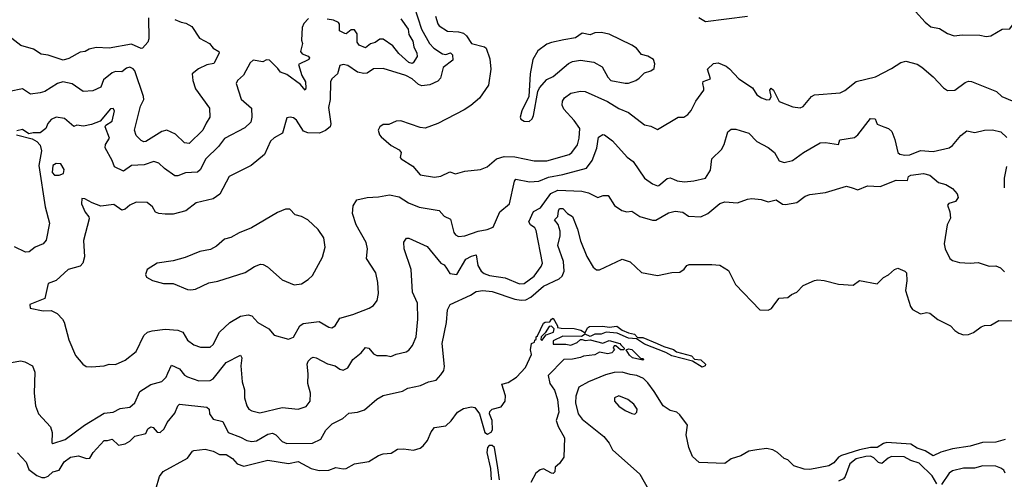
# Model space of a CAD drawing. Extents: x 1552033 to 1694788, y 811965 to 917215.
# Tile 393 of 632: x 1644378 to 1650519, y 834137 to 837003. Entities that reach past the tile are written whole.
import ezdxf

# ---------------------------------------------------------------- set-up
doc = ezdxf.new("R2010")
doc.units = 0

msp = doc.modelspace()

# ---------------------------------------------------------------- linework, layer by layer
at = {"layer": '0CON20XD'}
for points in [[(1650405, 836898), (1650435, 836902.5), (1650505, 836943.8), (1650553.6, 836946.4), (1650587, 836993), (1650625.5, 837135)], [(1646838.1, 837085), (1646883.5, 836945), (1646933.4, 836855), (1646961.8, 836825), (1647015, 836791.3), (1647035, 836786.1), (1647065, 836795.9), (1647078.2, 836785), (1647078.3, 836751.7), (1647018.6, 836705), (1647001.7, 836638.3), (1646985, 836619.2), (1646935, 836598.1), (1646885, 836590.6), (1646865, 836599.4), (1646825, 836635.5), (1646787.1, 836655), (1646645, 836698.6), (1646585, 836697.8), (1646545, 836670), (1646525, 836667.7), (1646485, 836676.8), (1646425, 836718), (1646395, 836723.8), (1646375, 836718.8), (1646360.8, 836665), (1646325, 836634.4), (1646315.4, 836615), (1646314, 836505), (1646303.8, 836455), (1646318.1, 836355), (1646314, 836335), (1646285, 836312.9), (1646247.5, 836295), (1646175, 836296.9), (1646148.6, 836308.6), (1646105, 836376), (1646085, 836390.8), (1646065, 836396.2), (1646045, 836392.5), (1646016.2, 836295), (1645965, 836266.7), (1645942.9, 836245), (1645905, 836163.8), (1645821.4, 836095), (1645685, 836026.5), (1645625.4, 835914.6), (1645585, 835886), (1645478.3, 835861.7), (1645415, 835811.1), (1645335, 835790), (1645285, 835790), (1645245, 835794), (1645225, 835804), (1645207, 835837), (1645173, 835863), (1645104, 835866), (1645065, 835846.9), (1645035, 835821.4), (1645015, 835816.7), (1644965, 835850.6), (1644885, 835841.4), (1644830.5, 835860.5), (1644785, 835886.7), (1644765, 835887.5), (1644762.5, 835855), (1644786.7, 835803.3), (1644808.8, 835775), (1644812, 835762), (1644775.8, 835625.8), (1644782.5, 835525), (1644772.5, 835485), (1644755, 835465.8), (1644681.2, 835445), (1644605, 835376.2), (1644555, 835357.5), (1644535, 835265.5), (1644441.7, 835228.3), (1644442.5, 835205), (1644525, 835188.9), (1644575, 835189.4), (1644612.1, 835172.1), (1644645, 835136.2), (1644655, 835116.7), (1644685, 835007.5), (1644725, 834910), (1644772.5, 834855), (1644791.7, 834841.7), (1644825, 834838), (1644905, 834845.6), (1644935, 834854.3), (1644975, 834854.2), (1645035, 834879.4), (1645103.3, 834935), (1645151.4, 835035), (1645175, 835055.7), (1645205, 835064.2), (1645285, 835074.3), (1645365, 835067.1), (1645396.2, 835055), (1645425, 835004.2), (1645465, 834975.7), (1645505, 834960.5), (1645565, 834961.8), (1645585, 834978.6), (1645625, 835055.7), (1645689.2, 835115), (1645755, 835154.6), (1645803.6, 835163.6), (1645826.3, 835156.3), (1645864, 835115), (1645932.5, 835075), (1645965, 835036), (1646055, 835011.1), (1646085.9, 835024.1), (1646125.9, 835094.1), (1646145, 835109.6), (1646245, 835122.1), (1646305, 835086.9), (1646325, 835082.5), (1646345, 835094), (1646375, 835141.4), (1646455.9, 835164.1), (1646556.7, 835205), (1646585, 835221.2), (1646608.1, 835251.9), (1646615.7, 835295), (1646611.5, 835365), (1646599.4, 835425), (1646540, 835515), (1646546.9, 835575), (1646538.9, 835615), (1646477.3, 835725), (1646454, 835794), (1646458.3, 835841.7), (1646480.3, 835879.7), (1646545, 835895.6), (1646615, 835898.2), (1646685, 835910.8), (1646745, 835899.2), (1646802.4, 835862.4), (1646870, 835835), (1646995, 835813.5), (1647025, 835778.6), (1647065, 835758.8), (1647085, 835676.2), (1647095, 835661.4), (1647115, 835652.5), (1647154.6, 835655.4), (1647237.5, 835685), (1647294.2, 835694.2), (1647330.3, 835709.7), (1647372, 835805), (1647432.9, 835855), (1647463.7, 835996.3), (1647471.3, 836008.7), (1647556.9, 835993.1), (1647615, 835996.1), (1647675, 836021.6), (1647765, 836037.1), (1647912.6, 836077.4), (1647948.9, 836125), (1647977.6, 836202.4), (1647988.7, 836271.3), (1648015, 836287.5), (1648025.7, 836285.7), (1648075, 836248.8), (1648166.9, 836146.9), (1648205, 836120), (1648275, 836016.2), (1648325, 835979.2), (1648355, 835968.1), (1648365, 835970), (1648415, 836012.2), (1648435, 836017.3), (1648455, 836010), (1648479.4, 835999.4), (1648525, 835993.2), (1648582.1, 835997.9), (1648655, 836016), (1648685.8, 836065), (1648694.3, 836135.7), (1648755.6, 836194.4), (1648770.8, 836225), (1648794.3, 836305), (1648815, 836320.8), (1648845, 836320), (1648925, 836295.7), (1648975, 836242.9), (1649045, 836205.7), (1649085, 836176.2), (1649115, 836124), (1649145, 836112), (1649196.7, 836125), (1649266.2, 836175), (1649370, 836235), (1649403.3, 836236.7), (1649485, 836224.3), (1649492.5, 836255), (1649585, 836269.4), (1649604.6, 836285.4), (1649685, 836386.9), (1649712.5, 836385), (1649725, 836352.5), (1649767.5, 836335), (1649796.7, 836325), (1649817, 836307), (1649835.7, 836255.7), (1649854.2, 836175), (1649866.7, 836165), (1649897.9, 836157.9), (1649928.6, 836161.4), (1649995, 836187.1), (1650075, 836180.5), (1650175, 836204.6), (1650195, 836218.6), (1650248.2, 836281.8), (1650285, 836311.1), (1650335, 836300.5), (1650395.5, 836314.5), (1650445, 836316.5), (1650496.7, 836305), (1650535, 836268.8)], [(1649964.2, 837054.2), (1650025, 836988.8), (1650059.7, 836959.7), (1650115, 836949.4), (1650165, 836916.9), (1650205, 836901.9), (1650255, 836908.6), (1650365, 836907.1), (1650405, 836898)], [(1645181.6, 837015), (1645184.3, 836885), (1645176.6, 836863.4), (1645143.6, 836826.4), (1645135, 836824), (1645075, 836851.5), (1644935, 836826.5), (1644855, 836830.5), (1644810.5, 836819.5), (1644785.7, 836804.3), (1644755, 836800), (1644685, 836760.8), (1644648.3, 836751.7), (1644555, 836782.9), (1644511.7, 836788.3), (1644465, 836820), (1644385, 836842.5), (1644310, 836900)], [(1646179.8, 837010.2), (1646149.3, 836980.7), (1646138.6, 836955), (1646135.8, 836875.8), (1646140.8, 836855), (1646128.9, 836805), (1646140.5, 836790.5), (1646176.9, 836775), (1646185.5, 836765), (1646180.6, 836755), (1646116.7, 836723.3), (1646137.9, 836655), (1646160.4, 836615), (1646163, 836577), (1646157.5, 836565), (1646130.2, 836600.2), (1646045, 836660.8), (1646005.3, 836675.3), (1645988.2, 836698.2), (1645935, 836752), (1645917.7, 836752.3), (1645895, 836740), (1645835, 836750.8), (1645814.6, 836735.4), (1645773.4, 836656.6), (1645736.9, 836625), (1645728.9, 836605), (1645758.3, 836508.3), (1645822.7, 836452.7), (1645825.4, 836394.6), (1645818.5, 836365), (1645781.2, 836328.8), (1645655, 836262.3), (1645617.7, 836212.3), (1645539.6, 836135), (1645503.1, 836066.9), (1645487.4, 836052.6), (1645412.2, 836047.8), (1645365, 836030), (1645345, 836028.9), (1645280, 836075), (1645245, 836109.4), (1645215, 836119.5), (1645155, 836098.9), (1645075.9, 836094.1), (1645025, 836058.9), (1644968.8, 836085), (1644954, 836126), (1644911.6, 836205), (1644913.8, 836226.2), (1644938.1, 836265), (1644910, 836335), (1644915, 836346.2), (1644955, 836370), (1644970, 836435), (1644960.5, 836450.5), (1644945, 836447.5), (1644878.9, 836371.1), (1644825, 836348.9), (1644775, 836339.1), (1644735, 836345.5), (1644715, 836337.8), (1644657.6, 836387.6), (1644605, 836395.4), (1644575, 836381.1), (1644553.8, 836356.2), (1644540, 836325), (1644505, 836297.5), (1644462.2, 836297.8), (1644435, 836291.1), (1644395, 836318.1), (1644359.4, 836310.6)], [(1645346.2, 837005), (1645385, 836987.8), (1645415, 836982.5), (1645451.5, 836961.5), (1645499.3, 836889.3), (1645562, 836855), (1645585, 836825.8), (1645619.2, 836805), (1645621.4, 836795), (1645589.3, 836730.7), (1645545, 836722.5), (1645493.6, 836696.4), (1645454.4, 836665), (1645458, 836625), (1645475, 836571.9), (1645562.6, 836452.6), (1645564, 836395), (1645541.5, 836358.5)], [(1646755, 837008.6), (1646800.3, 836945), (1646805, 836910.6), (1646829.6, 836869.6), (1646836.1, 836835), (1646855, 836794.2), (1646856.3, 836773.7), (1646831.8, 836735), (1646825, 836730.8), (1646805, 836737), (1646742.7, 836792.7), (1646705, 836841.1), (1646645, 836881.3), (1646625, 836881.1), (1646595, 836861.2), (1646565, 836853.3), (1646535, 836828.6), (1646495, 836844.2), (1646482.3, 836862.3), (1646482.5, 836915), (1646465, 836939.7), (1646445, 836939.7), (1646415, 836915.6), (1646405, 836916.7), (1646371.9, 836935), (1646372.1, 836975), (1646366, 836986), (1646335, 837001.4), (1646295, 837006.4)], [(1646970.8, 837025), (1646985, 836977.1), (1646994.4, 836964.4), (1647045, 836931.5), (1647115, 836928.5), (1647145, 836919.1), (1647163.7, 836903.6), (1647195.7, 836855), (1647277.5, 836835), (1647287.1, 836825), (1647310.2, 836760.2), (1647316.2, 836695), (1647302, 836595), (1647245.7, 836514.3), (1647192.2, 836467.8), (1647149.5, 836440.5), (1646985, 836356.4), (1646907.3, 836327.3), (1646875, 836332.2), (1646755, 836372.5), (1646725, 836370.8), (1646680.9, 836349.1), (1646645, 836350), (1646623.8, 836335), (1646614.2, 836314.2), (1646622, 836285), (1646632.1, 836272.1), (1646695, 836218), (1646745, 836192.5), (1646756.1, 836176.1), (1646751.2, 836145), (1646756.2, 836135), (1646830.3, 836090.3), (1646875.5, 836035.5), (1646965, 836020.5), (1647005, 836028.5), (1647060, 836055), (1647095, 836041.4), (1647155, 836059.1), (1647251.2, 836068.8), (1647293.2, 836086.8), (1647351.2, 836135), (1647398.9, 836151.1), (1647465, 836149.1), (1647587.3, 836122.7), (1647665.8, 836124.2), (1647805, 836163.3), (1647820.5, 836175), (1647856.5, 836223.5), (1647868.2, 836265), (1647870.8, 836325), (1647835, 836375.3), (1647770.9, 836445), (1647760.3, 836470.3), (1647763.3, 836495), (1647775, 836516.4), (1647814.2, 836545.8), (1647875, 836558.1), (1647905, 836556.4), (1648043.2, 836493.2), (1648115, 836450), (1648175, 836425.6), (1648275, 836348.8), (1648315, 836340), (1648355, 836318.8), (1648485, 836396), (1648520, 836395), (1648545, 836413.3), (1648565, 836436.7), (1648594.3, 836495), (1648644.2, 836565), (1648645.5, 836575.5), (1648637.5, 836605), (1648641.3, 836618.7), (1648686.2, 836635), (1648667.5, 836695), (1648705, 836730), (1648735, 836734), (1648785, 836714), (1648805, 836698), (1648862, 836635), (1648947.7, 836577.7), (1648975.6, 836535), (1649005, 836515.4), (1649037.3, 836502.7), (1649055.8, 836505), (1649065.6, 836525), (1649057.1, 836565), (1649065, 836576.5), (1649078.2, 836565), (1649115, 836493.3), (1649200.2, 836460.2), (1649246.2, 836453.8), (1649265, 836462.5), (1649316.2, 836523.8), (1649335, 836535.6), (1649495, 836547.1), (1649525, 836561.4), (1649595, 836617.8), (1649715, 836648.1), (1649815, 836699.2), (1649872.6, 836737.4), (1649905, 836745.8), (1649975.5, 836725.5), (1650005, 836707.5), (1650075, 836648.1), (1650138.8, 836578.8), (1650165, 836562), (1650210, 836565), (1650275, 836612), (1650295, 836619.2), (1650315, 836618), (1650470, 836555), (1650503.3, 836525), (1650567.2, 836497.2)], [(1648916.6, 837023.4), (1648655, 836989.2), (1648614, 837015)], [(1647555, 836368.8), (1647574.1, 836385.9), (1647582, 836405), (1647608.8, 836555), (1647620.6, 836579.4), (1647665, 836631.2), (1647705, 836648.6), (1647800.2, 836729.8), (1647825, 836743.3), (1647875, 836751.1), (1647959.4, 836739.4), (1648010, 836710), (1648046, 836646), (1648064.7, 836624.8), (1648155, 836606.7), (1648175, 836606.8), (1648220, 836625), (1648242, 836638), (1648275, 836672), (1648315, 836684.2), (1648335, 836700), (1648339.1, 836729.1), (1648330, 836755), (1648295, 836775.5), (1648256.8, 836786.8), (1648225.4, 836825), (1648195.4, 836845.4), (1648055, 836913.3), (1648005, 836924.4), (1647965, 836920.8), (1647935, 836910), (1647885, 836920), (1647845, 836890.8), (1647771.8, 836878.2), (1647695, 836862.2), (1647665, 836850), (1647610.3, 836809.7), (1647577.5, 836755), (1647560.6, 836665), (1647553.8, 836525), (1647510, 836435), (1647500, 836395), (1647503.6, 836383.6), (1647525, 836370), (1647555, 836368.8)], [(1645541.5, 836358.5), (1645519.4, 836315), (1645435, 836231.4), (1645405, 836235.7), (1645349.3, 836289.3), (1645295, 836314.4), (1645265, 836305.7), (1645165, 836243.8), (1645152.5, 836242.5), (1645135, 836250.8), (1645105, 836281.2), (1645094.1, 836315), (1645130.4, 836465), (1645151.5, 836505), (1645150.9, 836525), (1645095, 836684.3), (1645085, 836697.8), (1645065, 836706.5), (1645045, 836701.1), (1645015, 836678.6), (1644975, 836680.5), (1644955, 836673.1), (1644901.2, 836628.8), (1644885, 836582.5), (1644835, 836559.7), (1644774.8, 836554.8), (1644705, 836603.8), (1644646.7, 836616.7), (1644614.3, 836605), (1644534.7, 836555.2), (1644505, 836546.8), (1644445, 836539.4), (1644395, 836573.1), (1644315, 836555.7)], [(1644358, 836285), (1644455, 836260.9), (1644485, 836244.4), (1644505, 836220), (1644513.8, 836185), (1644496.5, 836095), (1644536.4, 835836.4), (1644563.8, 835735), (1644542.3, 835627.7), (1644525, 835605.5), (1644474.5, 835585.5), (1644436.2, 835555), (1644415, 835553.1), (1644346, 835586)], [(1644625, 836034.4), (1644650.8, 836045), (1644655, 836070), (1644635, 836104), (1644605, 836106), (1644585, 836093.3), (1644580.2, 836050.2), (1644594.5, 836034.5), (1644625, 836034.4)], [(1650531.7, 836088.3), (1650518, 836015), (1650518.8, 835955)], [(1644325, 834865.6), (1644385, 834875.8), (1644410.3, 834870.3), (1644458, 834845), (1644473.1, 834805), (1644468.9, 834675), (1644476, 834595), (1644494.7, 834544.7), (1644570, 834465), (1644579.7, 834429.7), (1644577.5, 834365), (1644585, 834360), (1644661.2, 834385), (1644782, 834475), (1644905, 834549.6), (1644960, 834555), (1645005, 834578), (1645065, 834588), (1645095.8, 834615), (1645128, 834685), (1645195, 834729.2), (1645265, 834747.5), (1645291.4, 834775), (1645301.4, 834798.6), (1645325, 834850), (1645375, 834826.9), (1645405, 834786.5), (1645425, 834775.4), (1645495, 834750.6), (1645565, 834752.5), (1645585, 834763.6), (1645665, 834866.7), (1645755, 834911.2), (1645764.2, 834895), (1645756.2, 834845), (1645765.3, 834745), (1645780.8, 834695), (1645780, 834645), (1645793.5, 834595), (1645806.9, 834575), (1645825, 834564.4), (1645875, 834551.5), (1646015, 834584.5), (1646115, 834574.3), (1646165, 834590.8), (1646188.5, 834625), (1646191.8, 834675), (1646175.4, 834735), (1646177.3, 834795), (1646170, 834855), (1646177.3, 834875), (1646195, 834893.3), (1646208.3, 834898.3), (1646226.7, 834895), (1646297.6, 834857.6), (1646345, 834845.5), (1646375, 834823.3), (1646395, 834818.1), (1646425, 834832), (1646455.4, 834884.6), (1646508, 834925), (1646535, 834960), (1646555, 834955.8), (1646585, 834920.8), (1646605, 834910), (1646665, 834910), (1646692.4, 834902.4), (1646725, 834917.5), (1646788, 834932), (1646805, 834942.9), (1646828.3, 834971.7), (1646851.1, 835025), (1646861.4, 835135), (1646858.8, 835235), (1646826.9, 835305), (1646818.5, 835445), (1646775.7, 835575), (1646773.9, 835616.1), (1646789.3, 835640.7), (1646805, 835641.2), (1646918.3, 835588.3), (1647005, 835484.3), (1647025.8, 835475), (1647040.5, 835455), (1647059.7, 835419.7), (1647105, 835413.9), (1647159.6, 835510.4), (1647195, 835529.5), (1647225, 835537.5), (1647235, 835470.8), (1647256.3, 835436.3), (1647275, 835420.4), (1647308.1, 835408.1), (1647405, 835393.1), (1647495, 835357.2), (1647525, 835357.5), (1647586.8, 835405), (1647631.1, 835465), (1647637.8, 835485), (1647598.9, 835688.9), (1647591.4, 835705), (1647564.4, 835725), (1647553.6, 835743.6), (1647582.1, 835807.9), (1647625, 835830), (1647690.3, 835919.7), (1647735, 835940.6), (1647884.5, 835934.5), (1647925, 835924.4), (1647984.5, 835894.5), (1648016.4, 835906.4), (1648047.3, 835907.3), (1648088, 835845), (1648133.7, 835813.7), (1648164.2, 835805.8), (1648195, 835808.6), (1648245, 835776.9), (1648325, 835754.3), (1648345, 835754.2), (1648425, 835798.1), (1648465, 835810), (1648513.2, 835803.2), (1648548.3, 835778.3), (1648625, 835774.5), (1648670, 835795), (1648745, 835857.8), (1648775, 835868.5), (1648855, 835860.5), (1648916.7, 835885), (1648945, 835888.5), (1649001.7, 835881.7), (1649045, 835868), (1649095, 835880), (1649135, 835853.3), (1649155, 835850), (1649225, 835864), (1649277.3, 835902.7), (1649305, 835912.5), (1649404.1, 835925.9), (1649535, 835966), (1649570, 835955), (1649605, 835942.5), (1649665, 835966.9), (1649745, 835962.5), (1649845, 836003.1), (1649915, 836001.2), (1649921.2, 836025), (1649935.8, 836034.2), (1650015, 836044.5), (1650054, 836034), (1650108.8, 835988.8), (1650155, 835975.8), (1650195, 835950), (1650225, 835917.5), (1650231.2, 835895), (1650215, 835868.8), (1650171.9, 835858.1), (1650164, 835846), (1650179.5, 835805), (1650182.2, 835765), (1650161.9, 835725), (1650144.2, 835605), (1650150, 835575), (1650178.8, 835515), (1650195, 835502), (1650238.3, 835488.3), (1650305, 835484.2), (1650355, 835488.6), (1650425, 835467.5), (1650465, 835468), (1650495, 835456), (1650520.3, 835430.3)], [(1644365, 834303.3), (1644417.8, 834245), (1644435, 834198), (1644485, 834161.1), (1644515, 834149.4), (1644535, 834148.9), (1644555, 834157.9), (1644585, 834183.8), (1644625, 834194.4), (1644655, 834245.4), (1644695, 834274.7), (1644745, 834283.6), (1644795, 834267.5), (1644815, 834269.2), (1644835.8, 834305), (1644905, 834380), (1644925, 834378.9), (1644955, 834387.5), (1644995, 834350), (1645035, 834358.2), (1645065, 834374.5), (1645095, 834405.8), (1645165, 834424), (1645177.8, 834452.2), (1645195, 834464.3), (1645209.4, 834459.4), (1645235, 834431.4), (1645255, 834428.6), (1645278.9, 834451.1), (1645297.6, 834492.4), (1645345, 834550.6), (1645363.5, 834596.5), (1645373.8, 834605), (1645545, 834587.8), (1645560, 834575), (1645561.2, 834545), (1645585, 834512.5), (1645645, 834497.5), (1645678.8, 834428.8), (1645755, 834400.4), (1645795, 834378.8), (1645825, 834373.9), (1645855, 834378.2), (1645925, 834418.7), (1645955, 834425.3), (1645975.6, 834415.6), (1646015, 834374), (1646045, 834361.6), (1646205, 834363.6), (1646255, 834386.9), (1646286.7, 834443.3), (1646326.9, 834483.1), (1646392.6, 834517.4), (1646430.2, 834549.8), (1646485, 834555.6), (1646528.9, 834571.1), (1646605, 834637.1), (1646645, 834660.8), (1646765, 834686.2), (1646798.8, 834705), (1646877.2, 834722.8), (1646927.5, 834745), (1646974.4, 834755.6), (1647005, 834788), (1647023.6, 834816.4), (1647028.2, 834841.8), (1647012.1, 834985), (1647040, 835115), (1647045.6, 835195), (1647063.2, 835226.8), (1647190, 835285), (1647225, 835308.9), (1647265.9, 835314.1), (1647325, 835308.1), (1647465, 835261.6), (1647505, 835254.8), (1647535, 835257.3), (1647565, 835273.5), (1647645, 835342.1), (1647742.6, 835387.4), (1647761.9, 835405), (1647773.9, 835435), (1647768.9, 835495), (1647733.2, 835595), (1647749.7, 835655), (1647749.6, 835685), (1647736.8, 835726.8), (1647713.6, 835755), (1647733.7, 835776.3), (1647737.9, 835812.1), (1647745, 835825.7), (1647765, 835826.7), (1647795, 835795.8), (1647825.4, 835775.4), (1647857.3, 835697.3), (1647874.7, 835625), (1647915, 835525.8), (1647955, 835460.8), (1647975, 835442.7), (1647995, 835442.7), (1648135, 835510.6), (1648185, 835492.5), (1648255, 835427.7), (1648355, 835407.8), (1648445, 835427.5), (1648495, 835428.6), (1648522.6, 835447.4), (1648539.5, 835470.5), (1648554.1, 835475.9), (1648695, 835477.5), (1648745, 835472.5), (1648799.5, 835439.5), (1648842.7, 835352.7), (1648993.9, 835193.9), (1649045, 835191.2), (1649067, 835203), (1649087.9, 835232.1), (1649115, 835266), (1649169.5, 835270.5), (1649191.1, 835288.9), (1649225, 835304.2), (1649264.3, 835345.7), (1649335, 835378), (1649355, 835382), (1649395, 835378), (1649485, 835354), (1649575, 835347.5), (1649615, 835376.7), (1649725, 835356.2), (1649765, 835396), (1649796.9, 835413.1), (1649834, 835445), (1649855, 835453.3), (1649898.8, 835435), (1649908, 835425), (1649910, 835375), (1649902, 835315), (1649934, 835215), (1649946.1, 835196.1), (1649995, 835170), (1650035, 835178), (1650055, 835172.5), (1650105, 835134.2), (1650184.1, 835094.1), (1650210, 835065), (1650235, 835048), (1650265, 835037.5), (1650295, 835040), (1650326.9, 835053.1), (1650375, 835088), (1650395, 835095.8), (1650435, 835099.2), (1650485, 835128), (1650575, 835125.6)], [(1645445, 835318), (1645475, 835324), (1645557.7, 835362.3), (1645613.6, 835373.6), (1645785, 835426.2), (1645842.5, 835465), (1645880.5, 835479.5), (1645897.3, 835477.3), (1645923, 835463), (1646015, 835381.2), (1646090, 835350), (1646135, 835356), (1646177.3, 835382.7), (1646205, 835408.8), (1646267.2, 835522.8), (1646282.5, 835585), (1646275, 835643.3), (1646239.2, 835695), (1646175, 835756), (1646135, 835776.2), (1646095, 835786.7), (1646061.7, 835821.7), (1646035, 835822.9), (1645985, 835801.4), (1645824.5, 835705.5), (1645746.2, 835675), (1645693.8, 835646.2), (1645655, 835634.3), (1645605, 835591.2), (1645568.8, 835571.2), (1645501.7, 835558.3), (1645410.5, 835519.5), (1645335, 835498.8), (1645235, 835486.2), (1645173.3, 835445), (1645163.3, 835415), (1645168.3, 835398.3), (1645206.1, 835376.1), (1645275, 835358.8), (1645335, 835359.2), (1645425, 835321.2), (1645445, 835318)], [(1645228, 834075), (1645250, 834155), (1645273.5, 834186.5), (1645425, 834270), (1645455, 834313.3), (1645465, 834317.5), (1645535, 834325.6), (1645585, 834313.1), (1645625, 834292.9), (1645665, 834292.5), (1645705, 834266.5), (1645734.8, 834234.8), (1645775, 834218.4), (1645926.5, 834256.5), (1646055, 834236.2), (1646115, 834249.2), (1646195, 834204.6), (1646245, 834191.5), (1646305, 834194), (1646348.8, 834211.2), (1646395, 834202.5), (1646414.3, 834205.7), (1646465, 834233.8), (1646555, 834248.9), (1646615, 834285.8), (1646645, 834295.8), (1646695, 834300), (1646735, 834326), (1646771.7, 834328.3), (1646835, 834318.8), (1646875, 834331.2), (1646895, 834346.2), (1646920.7, 834379.3), (1646945, 834433.3), (1646965, 834460), (1647035, 834471.5), (1647068.5, 834501.5), (1647108.1, 834555), (1647145, 834578.8), (1647195, 834589.2), (1647216, 834585), (1647244.7, 834544.7), (1647278.3, 834428.3), (1647295, 834419.3), (1647319.2, 834430.8), (1647326.5, 834445), (1647324.6, 834505), (1647308.5, 834545), (1647310.6, 834559.4), (1647325, 834574.3), (1647381.1, 834588.9), (1647406, 834625), (1647407.1, 834657.1), (1647385, 834730), (1647425, 834741.4), (1647476.1, 834773.9), (1647533.3, 834835), (1647570, 834915), (1647563.3, 834945), (1647570, 834985), (1647588.3, 834991.7), (1647590, 835005), (1647598.3, 835011.7), (1647600, 835025), (1647608.3, 835031.7), (1647645, 835110), (1647655, 835117.5), (1647685, 835120), (1647693.6, 835136.4), (1647705, 835142.5), (1647732.5, 835095), (1647732.5, 835085), (1647755, 835078.8), (1647835, 835077.5), (1647876.9, 835066.9), (1647905, 835050), (1647918.8, 835081.2), (1647930.7, 835089.3), (1648015, 835092.9), (1648055, 835086.9), (1648102.6, 835092.6), (1648135, 835068.1), (1648175, 835050), (1648211.7, 835041.7), (1648231.7, 835021.7), (1648265, 835022.1), (1648353.3, 834985), (1648394.6, 834964.6), (1648456, 834946), (1648475, 834931.9), (1648566.8, 834906.8), (1648586.9, 834886.9), (1648625, 834881.9), (1648654.3, 834855), (1648652.9, 834845), (1648635, 834836.5), (1648574.6, 834874.6), (1648445, 834907.3), (1648408.2, 834928.2), (1648275, 834980.5), (1648224.2, 835014.2), (1648175, 835018.2), (1648105, 835049.5), (1648035, 835054.4), (1648005, 835041.4), (1647965, 835042), (1647935, 835028.8), (1647905, 835042.5), (1647882.3, 835027.7), (1647765, 835030.5), (1647705, 835000), (1647705, 834980), (1647785, 834980), (1647815, 834973.3), (1647855, 834990), (1647875, 835010), (1647885, 835010), (1647905, 835003.8), (1647936.4, 835006.4), (1648015, 834986.7), (1648055, 835003.3), (1648120, 834985), (1648126.2, 834976.2), (1648147.5, 834955), (1648146.2, 834943.8), (1648124.2, 834944.2), (1648095, 834970), (1648085, 834970), (1648080, 834955), (1648087.5, 834945), (1648070, 834925), (1648045, 834920), (1647995, 834930), (1647965, 834914.2), (1647895, 834906), (1647875, 834896.2), (1647825, 834887.5), (1647772.5, 834885), (1647673.3, 834785), (1647684.4, 834735), (1647712.4, 834692.4), (1647731.4, 834635), (1647740, 834555), (1647722.9, 834505), (1647735.8, 834465.8), (1647775.8, 834395), (1647771.5, 834275), (1647744.3, 834235), (1647718, 834212), (1647715, 834183.8), (1647705, 834174.2), (1647695, 834176), (1647645, 834203.3), (1647623.9, 834196.1), (1647596.7, 834175), (1647565, 834117.5)], [(1647635, 835003.8), (1647661.2, 835038.8), (1647706.5, 835055), (1647711.2, 835075), (1647695, 835092.5), (1647680, 835090), (1647655, 835050), (1647630, 835025), (1647628.3, 835008.3), (1647635, 835003.8)], [(1648265, 834880), (1648200, 834895), (1648180.7, 834910.7), (1648160, 834945), (1648175, 834950), (1648196.1, 834946.1), (1648251.7, 834891.7), (1648265, 834890), (1648270, 834885), (1648265, 834880)], [(1648975, 834320.4), (1648925, 834313.4), (1648875, 834284.6), (1648814.6, 834265.4), (1648775, 834236), (1648615, 834243.1), (1648575, 834279.2), (1648550.9, 834335), (1648534.7, 834415), (1648542.7, 834475), (1648495, 834539.2), (1648476, 834555), (1648435, 834566.4), (1648391.4, 834595), (1648335, 834684.5), (1648295, 834739.4), (1648268.1, 834765), (1648226.2, 834785), (1648185, 834790), (1648135, 834805.3), (1648085, 834803.3), (1648030.8, 834789.2), (1647924.7, 834745.3), (1647865, 834711.9), (1647845.8, 834655.8), (1647844.5, 834614.5), (1647860, 834545), (1647885, 834512.2), (1648021.1, 834405), (1648053.3, 834363.3), (1648075, 834321.2), (1648245, 834170), (1648308.3, 834058.3)], [(1648215, 834543.3), (1648226.7, 834555), (1648228, 834575), (1648208, 834605), (1648171.2, 834635), (1648115, 834658), (1648087.5, 834645), (1648086.7, 834625), (1648114.4, 834594.4), (1648155, 834566.2), (1648195, 834546.7), (1648215, 834543.3)], [(1647370, 834135), (1647359.1, 834209.1), (1647338.9, 834335), (1647325, 834349.1), (1647305, 834348.9), (1647295.6, 834335), (1647291.9, 834305), (1647314.4, 834205), (1647317.8, 834135)], [(1650524.2, 834385.8), (1650465, 834368.1), (1650383.4, 834366.6), (1650305.2, 834344.8), (1650195, 834327.6), (1650122.5, 834307.5), (1650075, 834283.8), (1650025, 834314.1), (1649975, 834330.6), (1649935, 834357.4), (1649785, 834366.9), (1649765, 834361.4), (1649725, 834336.3), (1649685, 834334.9), (1649615, 834321.2), (1649503.5, 834286.5), (1649484.2, 834275), (1649455, 834240.6), (1649425, 834222.1), (1649305, 834199.5), (1649270.9, 834200.9), (1649205, 834221.8), (1649168.9, 834258.9), (1649145, 834267.5), (1649104.1, 834304.1), (1649075, 834320.5), (1649035, 834329.5), (1648975, 834320.4)], [(1650098.4, 834108.4), (1650068.8, 834158.8), (1649987.5, 834237.5), (1649935.2, 834255.2), (1649895, 834277.2), (1649815, 834279.1), (1649795, 834270), (1649755, 834236.5), (1649735, 834241.2), (1649705, 834271.6), (1649685, 834280.8), (1649655, 834280.3), (1649594.7, 834265), (1649556, 834234), (1649526.2, 834155), (1649515, 834140), (1649485, 834126.4)], [(1650523.5, 834175), (1650515, 834194), (1650497.7, 834207.7), (1650465, 834219.5), (1650385, 834220.5), (1650332.8, 834207.2), (1650265, 834206.1), (1650195, 834190.9), (1650174.5, 834175), (1650127.3, 834105)]]:
    msp.add_lwpolyline(points, dxfattribs=at)

doc.saveas('drawing.dxf')
